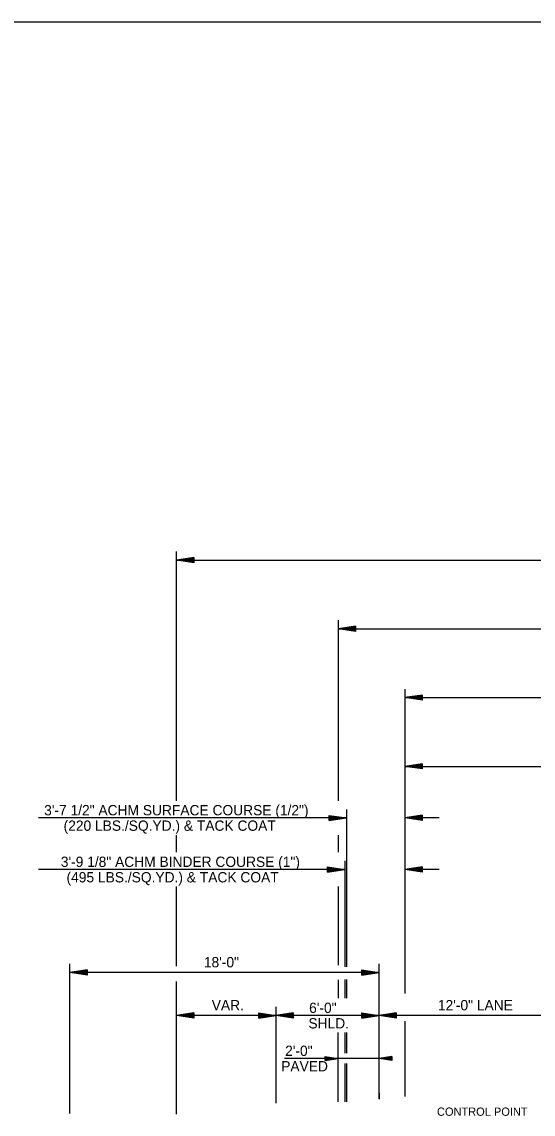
# Model space of a CAD drawing. Extents: x 2263886 to 2266026, y -3122850 to -3121850.
# Drawn here: x 2265563 to 2265592.7, y -3122616 to -3122552.4 of the extents above; entities that cross this region are included whole.
import ezdxf

# ---------------------------------------------------------------- set-up
doc = ezdxf.new("R2010")
doc.units = 0
for name, color, linetype in [('_CIVIL_CONSTRUCTION', 7, 'Continuous'), ('R_Border Prem', 7, 'Continuous'), ('R_Draft', 7, 'Continuous')]:
    doc.layers.add(name, color=color, linetype=linetype)

msp = doc.modelspace()

# ---------------------------------------------------------------- linework, layer by layer
at = {"layer": '_CIVIL_CONSTRUCTION'}
msp.add_lwpolyline([(2265648.849, -3122552.436), (2265648.849, -3122557.376), (2265666.715, -3122557.376), (2265666.715, -3122558.836), (2265678.315, -3122558.836), (2265678.315, -3122571.002), (2265689.979, -3122571.002), (2265689.979, -3122655.166), (2265531.889, -3122655.166), (2265531.889, -3122552.436)], close=True, dxfattribs=at)
at = {"layer": 'R_Border Prem'}
for p, q in [((2265571.968, -3122597.764), (2265571.968, -3122583.264)), ((2265572.968, -3122583.614), (2265571.968, -3122583.764)), ((2265571.968, -3122583.764), (2265632.545, -3122583.764)), ((2265572.968, -3122583.914), (2265571.968, -3122583.764)), ((2265572.968, -3122583.639), (2265572.135, -3122583.764)), ((2265572.968, -3122583.889), (2265572.135, -3122583.764)), ((2265572.968, -3122583.665), (2265572.307, -3122583.764)), ((2265572.968, -3122583.864), (2265572.307, -3122583.764)), ((2265572.968, -3122583.69), (2265572.473, -3122583.764)), ((2265572.968, -3122583.839), (2265572.473, -3122583.764)), ((2265572.968, -3122583.716), (2265572.643, -3122583.764)), ((2265572.968, -3122583.813), (2265572.643, -3122583.764)), ((2265572.968, -3122583.741), (2265572.81, -3122583.764)), ((2265572.968, -3122583.788), (2265572.81, -3122583.764)), ((2265572.968, -3122583.614), (2265572.968, -3122583.914)), ((2265581.369, -3122587.264), (2265581.369, -3122597.764)), ((2265582.369, -3122587.614), (2265581.369, -3122587.764)), ((2265581.369, -3122587.764), (2265622.13, -3122587.764)), ((2265582.369, -3122587.914), (2265581.369, -3122587.764)), ((2265582.369, -3122587.639), (2265581.536, -3122587.764)), ((2265582.369, -3122587.889), (2265581.536, -3122587.764)), ((2265582.369, -3122587.665), (2265581.708, -3122587.764)), ((2265582.369, -3122587.864), (2265581.708, -3122587.764)), ((2265582.369, -3122587.69), (2265581.875, -3122587.764)), ((2265582.369, -3122587.839), (2265581.875, -3122587.764)), ((2265582.369, -3122587.716), (2265582.044, -3122587.764)), ((2265582.369, -3122587.813), (2265582.044, -3122587.764)), ((2265582.369, -3122587.741), (2265582.211, -3122587.764)), ((2265582.369, -3122587.788), (2265582.211, -3122587.764)), ((2265582.369, -3122587.614), (2265582.369, -3122587.914)), ((2265585.253, -3122591.264), (2265585.253, -3122608.985)), ((2265586.253, -3122591.614), (2265585.253, -3122591.764)), ((2265585.253, -3122591.764), (2265618.246, -3122591.764)), ((2265586.253, -3122591.914), (2265585.253, -3122591.764)), ((2265586.253, -3122591.639), (2265585.42, -3122591.764)), ((2265586.253, -3122591.889), (2265585.42, -3122591.764)), ((2265586.253, -3122591.665), (2265585.592, -3122591.764)), ((2265586.253, -3122591.864), (2265585.592, -3122591.764)), ((2265586.253, -3122591.69), (2265585.758, -3122591.764)), ((2265586.253, -3122591.839), (2265585.758, -3122591.764)), ((2265586.253, -3122591.716), (2265585.928, -3122591.764)), ((2265586.253, -3122591.813), (2265585.928, -3122591.764)), ((2265586.253, -3122591.741), (2265586.095, -3122591.764)), ((2265586.253, -3122591.788), (2265586.095, -3122591.764)), ((2265586.253, -3122591.614), (2265586.253, -3122591.914)), ((2265586.253, -3122595.614), (2265585.253, -3122595.764)), ((2265585.253, -3122595.764), (2265618.246, -3122595.764)), ((2265586.253, -3122595.914), (2265585.253, -3122595.764)), ((2265586.253, -3122595.639), (2265585.42, -3122595.764)), ((2265586.253, -3122595.889), (2265585.42, -3122595.764)), ((2265586.253, -3122595.665), (2265585.592, -3122595.764)), ((2265586.253, -3122595.864), (2265585.592, -3122595.764)), ((2265586.253, -3122595.69), (2265585.758, -3122595.764)), ((2265586.253, -3122595.839), (2265585.758, -3122595.764)), ((2265586.253, -3122595.716), (2265585.928, -3122595.764)), ((2265586.253, -3122595.813), (2265585.928, -3122595.764)), ((2265586.253, -3122595.741), (2265586.095, -3122595.764)), ((2265586.253, -3122595.788), (2265586.095, -3122595.764)), ((2265586.253, -3122595.614), (2265586.253, -3122595.914)), ((2265581.855, -3122598.768), (2265563.921, -3122598.768)), ((2265580.855, -3122598.618), (2265581.855, -3122598.768)), ((2265580.855, -3122598.918), (2265580.855, -3122598.618)), ((2265580.855, -3122598.643), (2265581.688, -3122598.768)), ((2265580.855, -3122598.668), (2265581.516, -3122598.768)), ((2265580.855, -3122598.693), (2265581.349, -3122598.768)), ((2265580.855, -3122598.719), (2265581.18, -3122598.768)), ((2265580.855, -3122598.744), (2265581.013, -3122598.768)), ((2265580.855, -3122598.918), (2265581.855, -3122598.768)), ((2265580.855, -3122598.816), (2265581.18, -3122598.768)), ((2265580.855, -3122598.867), (2265581.516, -3122598.768)), ((2265580.855, -3122598.893), (2265581.688, -3122598.768)), ((2265580.855, -3122598.842), (2265581.349, -3122598.768)), ((2265580.855, -3122598.791), (2265581.013, -3122598.768)), ((2265581.855, -3122598.268), (2265581.855, -3122607.436)), ((2265586.253, -3122598.614), (2265585.253, -3122598.764)), ((2265587.253, -3122598.764), (2265585.253, -3122598.764)), ((2265586.253, -3122598.914), (2265585.253, -3122598.764)), ((2265586.253, -3122598.639), (2265585.42, -3122598.764)), ((2265586.253, -3122598.889), (2265585.42, -3122598.764)), ((2265586.253, -3122598.665), (2265585.592, -3122598.764)), ((2265586.253, -3122598.864), (2265585.592, -3122598.764)), ((2265586.253, -3122598.69), (2265585.758, -3122598.764)), ((2265586.253, -3122598.839), (2265585.758, -3122598.764)), ((2265586.253, -3122598.716), (2265585.928, -3122598.764)), ((2265586.253, -3122598.813), (2265585.928, -3122598.764)), ((2265586.253, -3122598.741), (2265586.095, -3122598.764)), ((2265586.253, -3122598.788), (2265586.095, -3122598.764)), ((2265586.253, -3122598.614), (2265586.253, -3122598.914)), ((2265571.968, -3122600.764), (2265571.968, -3122599.764)), ((2265581.369, -3122599.764), (2265581.369, -3122600.764)), ((2265581.75, -3122601.268), (2265581.75, -3122607.435)), ((2265581.75, -3122601.768), (2265563.921, -3122601.768)), ((2265580.75, -3122601.618), (2265581.75, -3122601.768)), ((2265580.75, -3122601.918), (2265580.75, -3122601.618)), ((2265580.75, -3122601.643), (2265581.583, -3122601.768)), ((2265580.75, -3122601.668), (2265581.411, -3122601.768)), ((2265580.75, -3122601.693), (2265581.244, -3122601.768)), ((2265580.75, -3122601.719), (2265581.075, -3122601.768)), ((2265580.75, -3122601.744), (2265580.908, -3122601.768)), ((2265580.75, -3122601.918), (2265581.75, -3122601.768)), ((2265580.75, -3122601.816), (2265581.075, -3122601.768)), ((2265580.75, -3122601.867), (2265581.411, -3122601.768)), ((2265580.75, -3122601.893), (2265581.583, -3122601.768)), ((2265580.75, -3122601.842), (2265581.244, -3122601.768)), ((2265580.75, -3122601.791), (2265580.908, -3122601.768)), ((2265586.253, -3122601.614), (2265585.253, -3122601.764)), ((2265587.253, -3122601.764), (2265585.253, -3122601.764)), ((2265586.253, -3122601.914), (2265585.253, -3122601.764)), ((2265586.253, -3122601.639), (2265585.42, -3122601.764)), ((2265586.253, -3122601.889), (2265585.42, -3122601.764)), ((2265586.253, -3122601.665), (2265585.592, -3122601.764)), ((2265586.253, -3122601.864), (2265585.592, -3122601.764)), ((2265586.253, -3122601.69), (2265585.758, -3122601.764)), ((2265586.253, -3122601.839), (2265585.758, -3122601.764)), ((2265586.253, -3122601.716), (2265585.928, -3122601.764)), ((2265586.253, -3122601.813), (2265585.928, -3122601.764)), ((2265586.253, -3122601.741), (2265586.095, -3122601.764)), ((2265586.253, -3122601.788), (2265586.095, -3122601.764)), ((2265586.253, -3122601.614), (2265586.253, -3122601.914)), ((2265571.968, -3122607.386), (2265571.968, -3122602.764)), ((2265581.369, -3122602.764), (2265581.369, -3122603.764)), ((2265581.369, -3122603.764), (2265581.369, -3122607.344)), ((2265565.75, -3122615.964), (2265565.75, -3122607.264)), ((2265566.75, -3122607.614), (2265565.75, -3122607.764)), ((2265566.75, -3122607.639), (2265565.917, -3122607.764)), ((2265566.75, -3122607.665), (2265566.089, -3122607.764)), ((2265566.75, -3122607.614), (2265566.75, -3122607.914)), ((2265582.75, -3122607.614), (2265583.75, -3122607.764)), ((2265582.75, -3122607.914), (2265582.75, -3122607.614)), ((2265582.75, -3122607.639), (2265583.583, -3122607.764)), ((2265582.75, -3122607.665), (2265583.411, -3122607.764)), ((2265583.75, -3122612.236), (2265583.75, -3122607.264)), ((2265583.75, -3122607.764), (2265565.75, -3122607.764)), ((2265566.75, -3122607.914), (2265565.75, -3122607.764)), ((2265566.75, -3122607.889), (2265565.917, -3122607.764)), ((2265566.75, -3122607.864), (2265566.089, -3122607.764)), ((2265566.75, -3122607.69), (2265566.255, -3122607.764)), ((2265566.75, -3122607.839), (2265566.255, -3122607.764)), ((2265566.75, -3122607.716), (2265566.425, -3122607.764)), ((2265566.75, -3122607.813), (2265566.425, -3122607.764)), ((2265566.75, -3122607.741), (2265566.592, -3122607.764)), ((2265566.75, -3122607.788), (2265566.592, -3122607.764)), ((2265571.968, -3122616.001), (2265571.968, -3122608.296)), ((2265581.369, -3122608.184), (2265581.369, -3122609.264)), ((2265581.75, -3122608.178), (2265581.75, -3122609.264)), ((2265581.855, -3122608.178), (2265581.855, -3122609.264)), ((2265582.75, -3122607.69), (2265583.244, -3122607.764)), ((2265582.75, -3122607.715), (2265583.075, -3122607.764)), ((2265582.75, -3122607.741), (2265582.908, -3122607.764)), ((2265582.75, -3122607.914), (2265583.75, -3122607.764)), ((2265582.75, -3122607.813), (2265583.075, -3122607.764)), ((2265582.75, -3122607.864), (2265583.411, -3122607.764)), ((2265582.75, -3122607.889), (2265583.583, -3122607.764)), ((2265582.75, -3122607.839), (2265583.244, -3122607.764)), ((2265582.75, -3122607.788), (2265582.908, -3122607.764)), ((2265572.968, -3122610.114), (2265571.968, -3122610.264)), ((2265572.968, -3122610.139), (2265572.135, -3122610.264)), ((2265572.968, -3122610.165), (2265572.307, -3122610.264)), ((2265572.968, -3122610.19), (2265572.473, -3122610.264)), ((2265572.968, -3122610.216), (2265572.643, -3122610.264)), ((2265572.968, -3122610.114), (2265572.968, -3122610.414)), ((2265576.75, -3122610.114), (2265577.75, -3122610.264)), ((2265576.75, -3122610.414), (2265576.75, -3122610.114)), ((2265576.75, -3122610.139), (2265577.583, -3122610.264)), ((2265576.75, -3122610.165), (2265577.411, -3122610.264)), ((2265576.75, -3122610.19), (2265577.244, -3122610.264)), ((2265576.75, -3122610.215), (2265577.075, -3122610.264)), ((2265577.75, -3122609.764), (2265577.75, -3122615.364)), ((2265578.75, -3122610.114), (2265577.75, -3122610.264)), ((2265578.75, -3122610.139), (2265577.917, -3122610.264)), ((2265578.75, -3122610.165), (2265578.089, -3122610.264)), ((2265578.75, -3122610.19), (2265578.255, -3122610.264)), ((2265578.75, -3122610.216), (2265578.425, -3122610.264)), ((2265578.75, -3122610.114), (2265578.75, -3122610.414)), ((2265582.75, -3122610.114), (2265583.75, -3122610.264)), ((2265582.75, -3122610.414), (2265582.75, -3122610.114)), ((2265582.75, -3122610.139), (2265583.583, -3122610.264)), ((2265582.75, -3122610.165), (2265583.411, -3122610.264)), ((2265582.75, -3122610.19), (2265583.244, -3122610.264)), ((2265582.75, -3122610.215), (2265583.075, -3122610.264)), ((2265584.75, -3122610.114), (2265583.75, -3122610.264)), ((2265584.75, -3122610.139), (2265583.917, -3122610.264)), ((2265584.75, -3122610.165), (2265584.089, -3122610.264)), ((2265584.75, -3122610.19), (2265584.255, -3122610.264)), ((2265584.75, -3122610.216), (2265584.425, -3122610.264)), ((2265584.75, -3122610.114), (2265584.75, -3122610.414)), ((2265572.968, -3122610.414), (2265571.968, -3122610.264)), ((2265577.75, -3122610.264), (2265571.968, -3122610.264)), ((2265572.968, -3122610.389), (2265572.135, -3122610.264)), ((2265572.968, -3122610.364), (2265572.307, -3122610.264)), ((2265572.968, -3122610.339), (2265572.473, -3122610.264)), ((2265572.968, -3122610.313), (2265572.643, -3122610.264)), ((2265572.968, -3122610.241), (2265572.81, -3122610.264)), ((2265572.968, -3122610.288), (2265572.81, -3122610.264)), ((2265576.75, -3122610.241), (2265576.908, -3122610.264)), ((2265576.75, -3122610.414), (2265577.75, -3122610.264)), ((2265576.75, -3122610.313), (2265577.075, -3122610.264)), ((2265576.75, -3122610.364), (2265577.411, -3122610.264)), ((2265576.75, -3122610.389), (2265577.583, -3122610.264)), ((2265576.75, -3122610.339), (2265577.244, -3122610.264)), ((2265576.75, -3122610.288), (2265576.908, -3122610.264)), ((2265578.75, -3122610.414), (2265577.75, -3122610.264)), ((2265583.75, -3122610.264), (2265577.75, -3122610.264)), ((2265578.75, -3122610.389), (2265577.917, -3122610.264)), ((2265578.75, -3122610.364), (2265578.089, -3122610.264)), ((2265578.75, -3122610.339), (2265578.255, -3122610.264)), ((2265578.75, -3122610.313), (2265578.425, -3122610.264)), ((2265578.75, -3122610.241), (2265578.592, -3122610.264)), ((2265578.75, -3122610.288), (2265578.592, -3122610.264)), ((2265582.75, -3122610.241), (2265582.908, -3122610.264)), ((2265582.75, -3122610.414), (2265583.75, -3122610.264)), ((2265582.75, -3122610.313), (2265583.075, -3122610.264)), ((2265582.75, -3122610.364), (2265583.411, -3122610.264)), ((2265582.75, -3122610.389), (2265583.583, -3122610.264)), ((2265582.75, -3122610.339), (2265583.244, -3122610.264)), ((2265582.75, -3122610.288), (2265582.908, -3122610.264)), ((2265595.75, -3122610.264), (2265583.75, -3122610.264)), ((2265584.75, -3122610.414), (2265583.75, -3122610.264)), ((2265584.75, -3122610.389), (2265583.917, -3122610.264)), ((2265584.75, -3122610.364), (2265584.089, -3122610.264)), ((2265584.75, -3122610.339), (2265584.255, -3122610.264)), ((2265584.75, -3122610.313), (2265584.425, -3122610.264)), ((2265584.75, -3122610.241), (2265584.592, -3122610.264)), ((2265584.75, -3122610.288), (2265584.592, -3122610.264)), ((2265585.253, -3122610.592), (2265585.253, -3122614.984)), ((2265581.369, -3122615.299), (2265581.369, -3122611.264)), ((2265581.75, -3122611.264), (2265581.75, -3122612.464)), ((2265581.855, -3122611.264), (2265581.855, -3122612.464)), ((2265583.75, -3122612.764), (2265578.242, -3122612.764)), ((2265580.619, -3122612.652), (2265581.369, -3122612.764)), ((2265580.619, -3122612.877), (2265580.619, -3122612.652)), ((2265580.619, -3122612.671), (2265581.244, -3122612.764)), ((2265580.619, -3122612.69), (2265581.115, -3122612.764)), ((2265580.619, -3122612.709), (2265580.99, -3122612.764)), ((2265580.619, -3122612.728), (2265580.863, -3122612.764)), ((2265580.619, -3122612.747), (2265580.738, -3122612.764)), ((2265580.619, -3122612.877), (2265581.369, -3122612.764)), ((2265580.619, -3122612.801), (2265580.863, -3122612.764)), ((2265580.619, -3122612.839), (2265581.115, -3122612.764)), ((2265580.619, -3122612.858), (2265581.244, -3122612.764)), ((2265580.619, -3122612.82), (2265580.99, -3122612.764)), ((2265580.619, -3122612.782), (2265580.738, -3122612.764)), ((2265583.75, -3122615.124), (2265583.75, -3122612.236)), ((2265584.5, -3122612.652), (2265583.75, -3122612.764)), ((2265584.5, -3122612.877), (2265583.75, -3122612.764)), ((2265584.5, -3122612.671), (2265583.875, -3122612.764)), ((2265584.5, -3122612.858), (2265583.875, -3122612.764)), ((2265584.5, -3122612.69), (2265584.004, -3122612.764)), ((2265584.5, -3122612.839), (2265584.004, -3122612.764)), ((2265584.5, -3122612.709), (2265584.129, -3122612.764)), ((2265584.5, -3122612.82), (2265584.129, -3122612.764)), ((2265584.5, -3122612.728), (2265584.256, -3122612.764)), ((2265584.5, -3122612.801), (2265584.256, -3122612.764)), ((2265584.5, -3122612.747), (2265584.381, -3122612.764)), ((2265584.5, -3122612.782), (2265584.381, -3122612.764)), ((2265584.5, -3122612.652), (2265584.5, -3122612.877)), ((2265581.75, -3122613.064), (2265581.75, -3122615.299)), ((2265581.855, -3122613.064), (2265581.855, -3122615.299)), ((2265583.75, -3122614.788), (2265583.75, -3122615.129))]:
    msp.add_line(p, q, dxfattribs=at)
at = {"layer": 'R_Draft'}
msp.add_line((2265531.889, -3122552.436), (2265689.979, -3122552.436), dxfattribs=at)

# ---------------------------------------------------------------- texts
at = {"layer": 'R_Border Prem'}
for s, height, p in [('3\'-7 1/2" ACHM SURFACE COURSE (1/2")', 0.6, (2265564.255, -3122598.616)), ('(220 LBS./SQ.YD.) & TACK COAT', 0.6, (2265565.387, -3122599.516)), ('3\'-9 1/8" ACHM BINDER COURSE (1")', 0.6, (2265565.225, -3122601.619)), ('(495 LBS./SQ.YD.) & TACK COAT', 0.6, (2265565.558, -3122602.519)), ('18\'-0"', 0.6, (2265573.552, -3122607.464)), ('6\'-0"', 0.6, (2265579.678, -3122610.119)), ('SHLD.', 0.6, (2265579.638, -3122611.019)), ('2\'-0"', 0.6, (2265578.281, -3122612.619)), ('PAVED', 0.6, (2265578.054, -3122613.519)), ('CONTROL POINT', 0.48, (2265587.121, -3122616.102))]:
    msp.add_text(s, height=height, dxfattribs=at).set_placement(p)
for s, p in [('VAR.', (2265574.011, -3122609.964)), ('12\'-0" LANE', (2265587.175, -3122609.964))]:
    msp.add_text(s, height=0.6, rotation=0, dxfattribs=at).set_placement(p)

doc.saveas('drawing.dxf')
